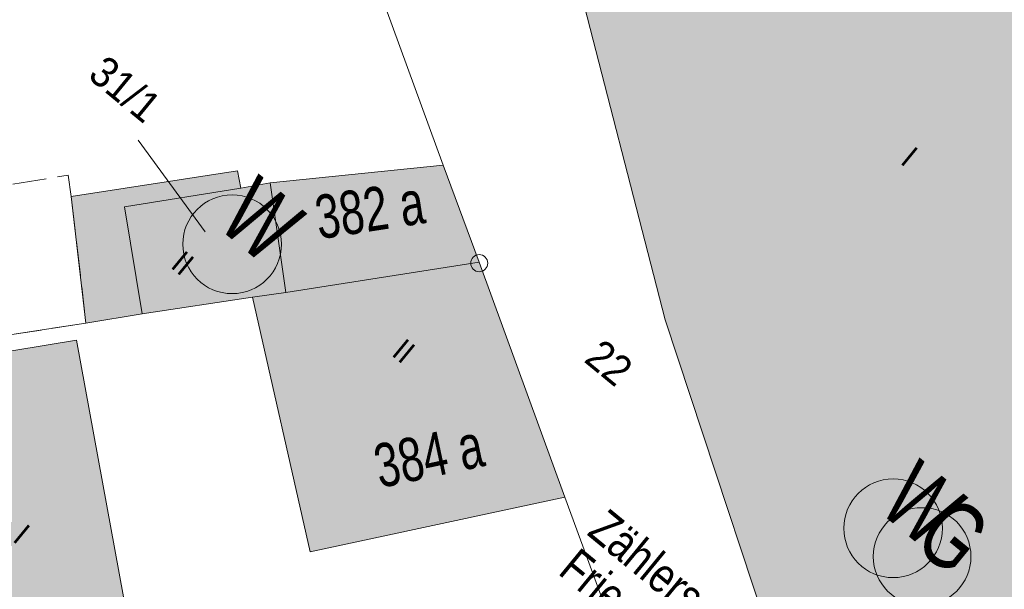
# Model space of a CAD drawing. Header units: metres. Extents: x -740 to 758, y -633 to 854.
# Tile 338 of 656: x 119 to 155, y -560 to -539. Entities that reach past the tile are written whole.
import ezdxf

# ---------------------------------------------------------------- set-up
doc = ezdxf.new("R2010")
doc.units = ezdxf.units.M
doc.header["$MEASUREMENT"] = 0
doc.linetypes.add('1248_416', pattern=[1.664, 1.248, -0.416])
for name, color, linetype in [('Gas.LOVION', 7, 'Continuous'), ('Grundkarte.LOVION', 7, 'Continuous'), ('Grundkarte_Text.LOVION', 7, 'Continuous'), ('Wasser.LOVION', 7, 'Continuous')]:
    doc.layers.add(name, color=color, linetype=linetype)
doc.styles.add('ERSTELLTER_STIL_1', font='arial.ttf')

msp = doc.modelspace()

# ---------------------------------------------------------------- hatches: boundary and pattern name
at = {"layer": 'Grundkarte.LOVION', "linetype": 'Continuous', "lineweight": 18}
for color, points in [(254, [(165.773, -544.372), (162.43, -531.34), (147.377, -535.176), (141.027, -536.743), (138.895, -537.306), (142.282, -550.482), (147.362, -565.857), (147.524, -566.313), (160.535, -563.652), (159.069, -558.032), (158.37, -555.411), (157.008, -550.254), (156.147, -546.584)]), (9, [(126.585, -545.012), (120.471, -545.964), (121.014, -550.61), (123.079, -550.261), (127.128, -549.658), (128.352, -549.479), (135.455, -548.371), (134.131, -544.806), (127.781, -545.456), (126.707, -545.65)]), (254, [(127.128, -549.658), (129.253, -558.997), (138.603, -556.989), (135.455, -548.371), (128.352, -549.479)]), (254, [(117.392, -566.156), (123.19, -564.998), (120.662, -551.236), (114.932, -552.18)])]:
    msp.add_hatch(color=color, dxfattribs=at).paths.add_polyline_path(points)

# ---------------------------------------------------------------- linework, layer by layer
at = {"layer": 'Gas.LOVION', "color": 5, "linetype": 'Continuous', "lineweight": 18}
msp.add_circle((151.724, -559.173), 1.793, dxfattribs=at)
at = {"layer": 'Grundkarte.LOVION', "color": 8, "linetype": 'Continuous', "lineweight": 18}
for points in [[(166.675, -547.86), (159.752, -549.601), (157.008, -550.254), (158.37, -555.411), (159.069, -558.032), (160.535, -563.652), (161.978, -569.038), (146.44, -572.153), (144.329, -572.626), (142.266, -566.946), (140.416, -561.925), (138.603, -556.989), (135.455, -548.371), (134.131, -544.806), (132.031, -539.041), (138.491, -537.404), (138.895, -537.306), (141.027, -536.743), (147.377, -535.176), (162.43, -531.34), (165.773, -544.372)], [(165.773, -544.372), (156.147, -546.584), (157.008, -550.254), (158.37, -555.411), (159.069, -558.032), (160.535, -563.652), (147.524, -566.313), (147.362, -565.857), (142.282, -550.482), (138.895, -537.306), (141.027, -536.743), (147.377, -535.176), (162.43, -531.34)], [(126.585, -545.012), (126.707, -545.65), (127.781, -545.456), (134.131, -544.806), (135.455, -548.371), (128.352, -549.479), (127.128, -549.658), (123.079, -550.261), (121.014, -550.61), (120.471, -545.964)], [(123.079, -550.261), (122.429, -546.334), (126.707, -545.65), (127.781, -545.456), (128.352, -549.479), (127.128, -549.658)], [(127.128, -549.658), (128.352, -549.479), (135.455, -548.371), (138.603, -556.989), (140.416, -561.925), (142.266, -566.946), (144.329, -572.626), (130.425, -575.522), (119.075, -577.932), (116.632, -565.639), (115.601, -560.538), (115.158, -558.128), (113.879, -551.692), (121.014, -550.61), (123.079, -550.261)], [(127.128, -549.658), (128.352, -549.479), (135.455, -548.371), (138.603, -556.989), (129.253, -558.997)], [(117.392, -566.156), (114.932, -552.18), (120.662, -551.236), (123.19, -564.998)]]:
    msp.add_lwpolyline(points, close=True, dxfattribs=at)
at = {"layer": 'Grundkarte.LOVION', "color": 253, "linetype": 'Continuous', "lineweight": 18}
for points in [[(132.031, -539.041), (134.131, -544.806), (135.455, -548.371), (128.352, -549.479), (127.128, -549.658), (123.079, -550.261), (121.014, -550.61), (113.879, -551.692), (112.714, -551.865), (111.868, -551.977), (107.584, -552.603), (104.668, -553.007), (95.802, -554.228), (93.179, -554.603), (86.181, -555.582), (84.786, -552.497), (84.591, -552.014), (79.307, -540.294)], [(179.19, -565.523), (173.105, -566.768), (161.978, -569.038), (146.44, -572.153), (144.329, -572.626), (130.425, -575.522), (119.075, -577.932), (116.632, -565.639), (115.601, -560.538), (115.158, -558.128), (113.879, -551.692), (121.014, -550.61), (123.079, -550.261), (127.128, -549.658), (128.352, -549.479), (135.455, -548.371), (134.131, -544.806), (132.031, -539.041)]]:
    msp.add_lwpolyline(points, dxfattribs=at)
at = {"layer": 'Grundkarte.LOVION', "color": 8, "linetype": 'Continuous', "lineweight": 18}
msp.add_lwpolyline([(132.031, -539.041), (134.131, -544.806), (135.455, -548.371), (128.352, -549.479), (127.781, -545.456), (126.707, -545.65), (122.429, -546.334), (123.079, -550.261), (121.014, -550.61), (113.879, -551.692), (112.714, -551.865), (111.868, -551.977), (107.584, -552.603), (104.668, -553.007), (95.802, -554.228), (93.179, -554.603), (86.181, -555.582), (84.786, -552.497), (84.591, -552.014), (79.307, -540.294)], dxfattribs=at)
at = {"layer": 'Grundkarte.LOVION', "color": 7, "linetype": 'Continuous', "lineweight": 13}
msp.add_lwpolyline([(125.386, -547.257), (122.929, -543.891)], dxfattribs=at)
at = {"layer": 'Grundkarte.LOVION', "color": 8, "linetype": '1248_416', "lineweight": 18}
msp.add_lwpolyline([(113.879, -551.692), (112.714, -551.865), (111.751, -546.551), (120.365, -545.176), (120.471, -545.964), (121.014, -550.61)], close=True, dxfattribs=at)
at = {"layer": 'Grundkarte.LOVION', "color": 9, "linetype": 'Continuous', "lineweight": 18}
msp.add_circle((135.458, -548.406), 0.313, dxfattribs=at)
at = {"layer": 'Wasser.LOVION', "color": 94, "linetype": 'Continuous', "lineweight": 18}
for centre, radius in [((126.381, -547.712), 1.812), ((150.657, -558.137), 1.811)]:
    msp.add_circle(centre, radius, dxfattribs=at)

# ---------------------------------------------------------------- texts
at = {"layer": 'Gas.LOVION', "color": 5, "linetype": 'Continuous', "lineweight": 18, "insert": (151.309, -558.767), "char_height": 2.4898, "attachment_point": 7, "rotation": 320.5847, "style": 'ERSTELLTER_STIL_1'}
msp.add_mtext('{\\A1;\\W0.71563x;G}', dxfattribs=at)
at = {"layer": 'Grundkarte_Text.LOVION', "color": 7, "linetype": 'Continuous', "lineweight": 13, "attachment_point": 7, "style": 'ERSTELLTER_STIL_1'}
for s, insert, char_height, rotation in [('{\\A1;\\W0.89448x;31/1}', (121.031, -541.594), 1.12434, 320.5841), ('{\\A1;\\W0.89446x;I}', (150.885, -544.723), 0.83072, 320.5836), ('{\\A1;\\W0.89443x;II}', (124.084, -548.543), 0.83076, 320.5859), ('{\\A1;\\W0.89443x;II}', (132.202, -551.769), 0.83076, 320.5859), ('{\\A1;\\W0.89447x;22}', (139.265, -551.997), 1.1243, 320.5864), ('{\\A1;\\W0.89445x;I}', (118.28, -558.581), 0.83076, 320.5859)]:
    msp.add_mtext(s, dxfattribs=dict(at, insert=insert, char_height=char_height, rotation=rotation))
at = {"layer": 'Grundkarte_Text.LOVION', "color": 8, "linetype": 'Continuous', "lineweight": 18, "char_height": 1.60082, "attachment_point": 7, "style": 'ERSTELLTER_STIL_1'}
for s, insert, rotation in [('{\\A1;\\W0.71560x;382 a}', (129.577, -547.554), 8.7076), ('{\\A1;\\W0.71560x;384 a}', (131.814, -556.69), 12.0044)]:
    msp.add_mtext(s, dxfattribs=dict(at, insert=insert, rotation=rotation))
at = {"layer": 'Wasser.LOVION', "color": 94, "linetype": 'Continuous', "lineweight": 18, "attachment_point": 7, "style": 'ERSTELLTER_STIL_1'}
for s, insert, char_height, rotation in [('{\\A1;\\W0.71562x;W}', (125.759, -547.029), 2.48983, 320.5838), ('{\\A1;\\W0.71562x;W}', (150.038, -557.453), 2.48983, 320.5838), ('{\\A1;\\W0.80002x;Zählerschacht}', (139.366, -558.363), 1.28138, 320.5834), ('{\\A1;\\W0.80002x;Friedrich-Ebert-Str 382a}', (138.298, -559.803), 1.28138, 320.5834)]:
    msp.add_mtext(s, dxfattribs=dict(at, insert=insert, char_height=char_height, rotation=rotation))

doc.saveas('drawing.dxf')
